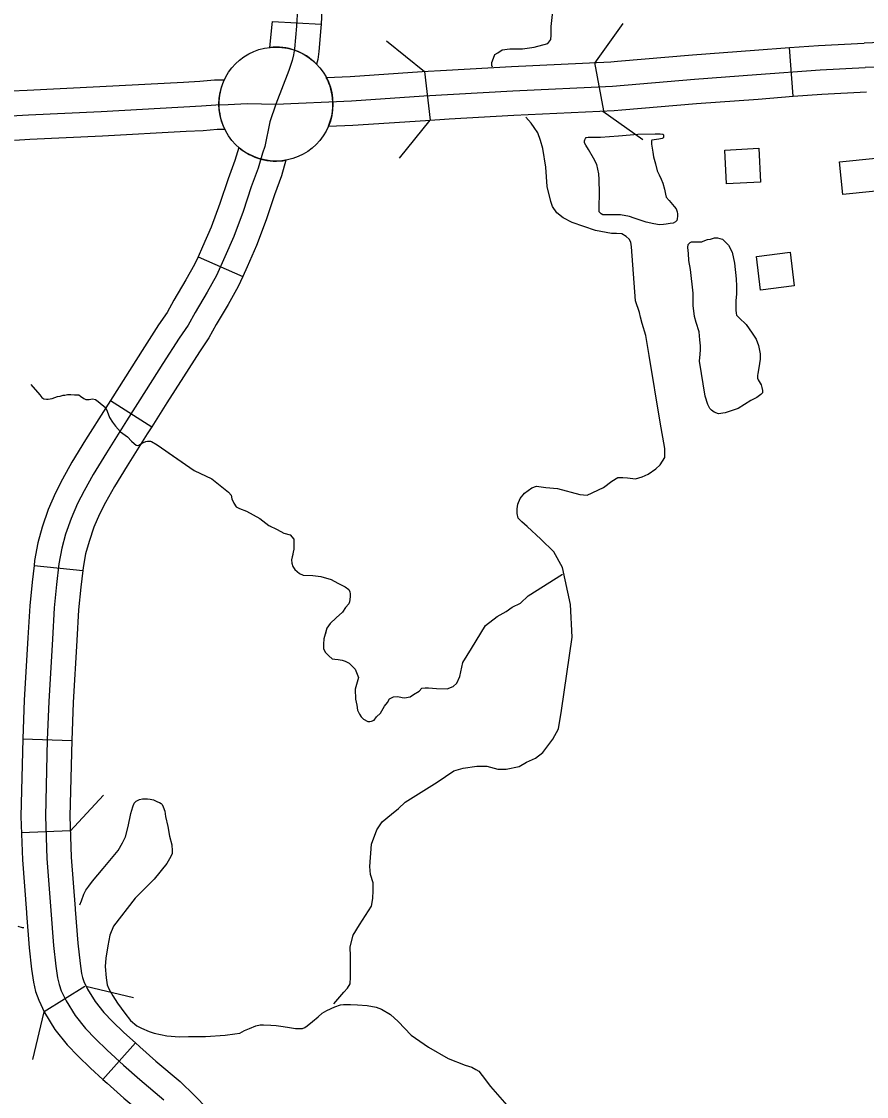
# Model space of a CAD drawing. Extents: x 1084508 to 1142749, y 1057638 to 1093403.
# Drawn here: x 1133338 to 1134152, y 1073592 to 1074627 of the extents above; entities that cross this region are included whole.
import ezdxf

# ---------------------------------------------------------------- set-up
doc = ezdxf.new("R2010")
doc.units = 0
for name, color, linetype in [('Level 24', 7, 'Continuous'), ('Level 31', 7, 'Continuous'), ('Level 32', 7, 'Continuous'), ('Level 35', 7, 'Continuous'), ('Level 38', 7, 'Continuous'), ('Level 43', 7, 'Continuous'), ('Level 56', 7, 'Continuous')]:
    doc.layers.add(name, color=color, linetype=linetype)

msp = doc.modelspace()

# ---------------------------------------------------------------- linework, layer by layer
at = {"layer": 'Level 24'}
msp.add_circle((1133583.3, 1074547.7), 54.9, dxfattribs=at)
at = {"layer": 'Level 31'}
for q in [(1133626.9, 1074624.8), (1133579.9, 1074627.2)]:
    msp.add_line((1133579.9, 1074627.2), q, dxfattribs=at)
for points in [[(1133621.1, 1074792.9), (1133623.6, 1074748.4), (1133626.8, 1074686.8), (1133628.1, 1074661), (1133627.6, 1074638.5), (1133626.9, 1074624.8)], [(1133604.1, 1074639.4), (1133603.2, 1074622.7), (1133601.2, 1074601), (1133600.4, 1074595.2), (1133598.9, 1074589.6), (1133595.8, 1074580.1), (1133583.3, 1074547.7)], [(1133577.6, 1074602.3), (1133579.8, 1074624.4), (1133579.9, 1074627.2)], [(1133626.9, 1074624.8), (1133626.7, 1074621), (1133624.6, 1074598.4), (1133623.6, 1074590.7), (1133622.4, 1074586.3)], [(1133533.5, 1074570.8), (1133524.2, 1074570.6), (1133510.1, 1074569.3), (1133494.5, 1074568.5)], [(1133494.5, 1074568.5), (1133413.9, 1074564.2), (1133344, 1074560.9), (1133328.9, 1074560)], [(1132668.3, 1074500.4), (1132718.5, 1074503.1), (1132754.6, 1074505.1), (1132792.1, 1074507.3), (1132850.4, 1074510.9), (1132937, 1074514.8), (1133048.3, 1074520.6), (1133165, 1074527.2), (1133282.7, 1074533.8), (1133345.2, 1074537.4), (1133415.1, 1074540.7), (1133511.7, 1074545.9), (1133525.5, 1074547.1), (1133537.5, 1074547.4), (1133555.5, 1074548.4), (1133583.3, 1074547.7)], [(1133331.6, 1074513), (1133346.5, 1074513.9), (1133416.3, 1074517.2), (1133497, 1074521.5)], [(1133497, 1074521.5), (1133513.4, 1074522.4), (1133526.9, 1074523.5), (1133533.9, 1074523.7)]]:
    msp.add_lwpolyline(points, dxfattribs=at)
for start, end in [(44.6616, 95.9398), (155.0466, 205.8125)]:
    msp.add_arc((1133583.3, 1074547.7), 54.9, start, end, dxfattribs=at)
at = {"layer": 'Level 32'}
for p, q in [((1134081.3, 1074555.2), (1134077.7, 1074602.1)), ((1133890.2, 1074587.8), (1133898.6, 1074541.1)), ((1133726.3, 1074579.2), (1133731.7, 1074532.3)), ((1133508.4, 1074400.8), (1133551.4, 1074381.6)), ((1133424, 1074262.3), (1133463.8, 1074237)), ((1133350.5, 1074103.5), (1133397.3, 1074098.7)), ((1133339.7, 1073936.7), (1133386.7, 1073934.9)), ((1133385.4, 1073848.1), (1133338.4, 1073845.9)), ((1133399.5, 1073698.2), (1133360.2, 1073673.7)), ((1133416.7, 1073608.7), (1133448.2, 1073643.7))]:
    msp.add_line(p, q, dxfattribs=at)
for points in [[(1135575.7, 1074647.2), (1135509.4, 1074643.7), (1135440.9, 1074640.2), (1135364.3, 1074635.8), (1135266.3, 1074631.2), (1135122.3, 1074624.4), (1134948.4, 1074617.2), (1134894.4, 1074615.1), (1134827.7, 1074612.5), (1134780.9, 1074610.8), (1134734.9, 1074610.5), (1134687.9, 1074611.3), (1134639.9, 1074613.6), (1134601.9, 1074616.1), (1134568.9, 1074616.4), (1134527, 1074614.6), (1134478, 1074612.1), (1134422.8, 1074607.9), (1134383.9, 1074603.7), (1134293.2, 1074595.8), (1134159.4, 1074583.3), (1134150.8, 1074582.9)], [(1134249.7, 1074615.4), (1134157.8, 1074606.8), (1134149.6, 1074606.4)], [(1133912.3, 1074589.1), (1133984.5, 1074595.2), (1134044.2, 1074599.6), (1134077.7, 1074602.1)], [(1134077.7, 1074602.1), (1134105.8, 1074604.2), (1134149.6, 1074606.4)], [(1133583.3, 1074547.7), (1133656.1, 1074550.9), (1133725.8, 1074555.5), (1133811.3, 1074560.4), (1133907.3, 1074565.1), (1133986.4, 1074571.7), (1134046, 1074576.1), (1134107.3, 1074580.7), (1134150.8, 1074582.9)], [(1133631.9, 1074573.4), (1133654.8, 1074574.4), (1133724.3, 1074579), (1133747.5, 1074580.4)], [(1133747.5, 1074580.4), (1133810, 1074583.9), (1133905.7, 1074588.5), (1133912.3, 1074589.1)], [(1134081.3, 1074555.2), (1134108.8, 1074557.2), (1134151.9, 1074559.4)], [(1133916.3, 1074542.2), (1133988.2, 1074548.3), (1134047.7, 1074552.6), (1134081.3, 1074555.2)], [(1133583.3, 1074547.7), (1133577.4, 1074530.7), (1133572.7, 1074507), (1133570.5, 1074500.5), (1133566.2, 1074486.1), (1133559.6, 1074468), (1133551.7, 1074444.2), (1133542.8, 1074420.3), (1133534.1, 1074400.7), (1133526.1, 1074382.8), (1133517, 1074366.7), (1133505.5, 1074347.1), (1133498.7, 1074334.9), (1133490.1, 1074322.2), (1133474.5, 1074297.8), (1133458.5, 1074272.6), (1133439.6, 1074242.8), (1133420.1, 1074212), (1133407.4, 1074191.2), (1133398.7, 1074175.3), (1133392.3, 1074163.2), (1133386.1, 1074148.8), (1133380.9, 1074133.6), (1133377.2, 1074120), (1133374.3, 1074104.9), (1133372.2, 1074085), (1133369.9, 1074062.7), (1133368.1, 1074032.5), (1133364.6, 1073972.6), (1133363.2, 1073935.6), (1133361.4, 1073862.1), (1133362.8, 1073821.3), (1133366.6, 1073771.3), (1133369.2, 1073737.5), (1133371.5, 1073717.6), (1133372.9, 1073706.5), (1133374.5, 1073700), (1133376.7, 1073693.9), (1133381.3, 1073684.3), (1133390, 1073670.2), (1133399.9, 1073657.5), (1133409.5, 1073647.7), (1133420.8, 1073636.7), (1133436.6, 1073622.4), (1133452.3, 1073608.5), (1133475.5, 1073589)], [(1133750.1, 1074533.4), (1133812.5, 1074536.9), (1133908.9, 1074541.6), (1133916.3, 1074542.2)], [(1133634, 1074526.4), (1133657.4, 1074527.4), (1133727.2, 1074532), (1133750.1, 1074533.4)], [(1133547.6, 1074506), (1133543.8, 1074493.4), (1133537.4, 1074475.7), (1133529.5, 1074452), (1133521, 1074429.2), (1133512.6, 1074410.3), (1133508.4, 1074400.8)], [(1133593, 1074493.6), (1133588.6, 1074478.7), (1133581.9, 1074460.2), (1133573.9, 1074436.3), (1133564.7, 1074411.4), (1133555.6, 1074391.1), (1133551.4, 1074381.6)], [(1133508.4, 1074400.8), (1133505.1, 1074393.4), (1133496.6, 1074378.4), (1133485, 1074358.8), (1133478.6, 1074347.2), (1133470.4, 1074335.2), (1133454.7, 1074310.4), (1133438.6, 1074285.2), (1133424, 1074262.3)], [(1133551.4, 1074381.6), (1133547.1, 1074372.1), (1133537.4, 1074354.9), (1133525.9, 1074335.4), (1133518.7, 1074322.5), (1133509.7, 1074309.3), (1133494.4, 1074285.2), (1133478.3, 1074260), (1133463.8, 1074237)], [(1133424, 1074262.3), (1133419.7, 1074255.4), (1133400.1, 1074224.4), (1133387, 1074203), (1133377.9, 1074186.5), (1133371, 1074173.4), (1133364.1, 1074157.3), (1133358.4, 1074140.5), (1133354.2, 1074125.4), (1133350.9, 1074108.3), (1133350.5, 1074103.5)], [(1133463.8, 1074237), (1133459.5, 1074230.2), (1133440.1, 1074199.5), (1133427.8, 1074179.4), (1133419.4, 1074164.1), (1133413.5, 1074153), (1133408.1, 1074140.4), (1133403.5, 1074126.7), (1133400.1, 1074114.6), (1133397.6, 1074101.5), (1133397.3, 1074098.7)], [(1133350.5, 1074103.5), (1133348.8, 1074087.4), (1133346.4, 1074064.6), (1133344.6, 1074033.9), (1133341, 1073973.7), (1133339.7, 1073936.7)], [(1133397.3, 1074098.7), (1133395.6, 1074082.6), (1133393.4, 1074060.8), (1133391.6, 1074031.1), (1133388.1, 1073971.5), (1133386.7, 1073934.9)], [(1133339.7, 1073936.7), (1133339.7, 1073936.4), (1133337.8, 1073861.9), (1133339.3, 1073820), (1133343.1, 1073769.5), (1133343.2, 1073768.4)], [(1133386.7, 1073934.9), (1133386.7, 1073934.9), (1133384.9, 1073862.2), (1133386.3, 1073822.6), (1133390.1, 1073773.1), (1133390.2, 1073772.1)], [(1133343.2, 1073768.4), (1133345.8, 1073735.3), (1133348.1, 1073714.7), (1133349.8, 1073702.2), (1133351.9, 1073693.2), (1133355, 1073684.8), (1133360.5, 1073673.1), (1133370.6, 1073656.7), (1133382.2, 1073641.9), (1133392.9, 1073631), (1133404.7, 1073619.5), (1133416.7, 1073608.7)], [(1133390.2, 1073772.1), (1133392.7, 1073739.8), (1133394.9, 1073720.4), (1133396.1, 1073710.7), (1133397.1, 1073706.8), (1133398.4, 1073703), (1133402, 1073695.6), (1133409.3, 1073683.7), (1133417.6, 1073673), (1133426.1, 1073664.4), (1133436.9, 1073653.9), (1133448.2, 1073643.7)], [(1133448.2, 1073643.7), (1133452.4, 1073640), (1133467.7, 1073626.3), (1133491.2, 1073606.5), (1133505.1, 1073593.2), (1133517.3, 1073580.7), (1133529.6, 1073565.3), (1133541.2, 1073550.7), (1133551.6, 1073533.5), (1133560.1, 1073516.9), (1133562.1, 1073512.5)], [(1133416.7, 1073608.7), (1133420.9, 1073604.9), (1133436.8, 1073590.7), (1133459.7, 1073571.5), (1133472, 1073559.7), (1133482, 1073549.5), (1133492.7, 1073536), (1133502.4, 1073523.7), (1133510.5, 1073510.5), (1133517.6, 1073496.5), (1133519.1, 1073493.2)]]:
    msp.add_lwpolyline(points, dxfattribs=at)
for start, end in [(337.1979, 27.952), (229.3549, 280.1239)]:
    msp.add_arc((1133583.3, 1074547.7), 54.9, start, end, dxfattribs=at)
at = {"layer": 'Level 35'}
for points in [[(1133792, 1074583.4), (1133791.2, 1074585), (1133791.2, 1074587.6), (1133792.7, 1074591.9), (1133794.2, 1074595.3), (1133796.9, 1074597.2), (1133801.1, 1074599.9), (1133808.7, 1074601), (1133820.9, 1074601), (1133832, 1074602.6), (1133845, 1074606), (1133848.1, 1074609.8), (1133848.5, 1074614), (1133848.5, 1074622.4), (1133851.1, 1074648.8)], [(1133929.4, 1074358.2), (1133925.6, 1074410.2), (1133925.2, 1074414.8), (1133923.3, 1074417.5), (1133920.6, 1074420.2), (1133916.4, 1074422.9), (1133911.1, 1074423.2), (1133906.5, 1074423.2), (1133890.9, 1074425.9), (1133868.7, 1074433.6), (1133859.9, 1074438.2), (1133853.8, 1074443.1), (1133849.6, 1074449.2), (1133848.1, 1074453.8), (1133844.6, 1074468.4), (1133843.1, 1074487.1), (1133840.4, 1074505.1), (1133838.1, 1074512.7), (1133835.5, 1074520), (1133832, 1074525.3), (1133829, 1074529.5), (1133824, 1074535.1)], [(1133639.1, 1073681.5), (1133648.7, 1073692.6), (1133652.3, 1073696.6), (1133654.8, 1073700.6), (1133655.3, 1073707.2), (1133655.3, 1073712.2), (1133655.3, 1073719.3), (1133655.3, 1073726.9), (1133654.8, 1073736.4), (1133657.8, 1073747.5), (1133663.8, 1073757.6), (1133675.4, 1073775.3), (1133676.5, 1073782.8), (1133677, 1073790.4), (1133677, 1073798), (1133674.4, 1073806), (1133673.9, 1073813.6), (1133675.4, 1073835.3), (1133680.5, 1073848.9), (1133685.5, 1073856.5), (1133694.6, 1073864), (1133701.2, 1073869.6), (1133707.7, 1073875.6), (1133738.5, 1073894.8), (1133754.6, 1073905.9), (1133763.7, 1073908.4), (1133776.8, 1073910.4), (1133786.3, 1073910.4), (1133796.9, 1073907.4), (1133805, 1073907.4), (1133817.6, 1073909.9), (1133824.7, 1073914), (1133833.2, 1073918), (1133840.3, 1073923.5), (1133849.9, 1073936.1), (1133855.4, 1073946.2), (1133858.4, 1073963.9), (1133868.5, 1074034.5), (1133867, 1074065.8), (1133859.4, 1074101.6), (1133850.9, 1074116.7), (1133838.3, 1074128.8), (1133825.2, 1074140.9), (1133820.1, 1074145.4), (1133816.6, 1074149), (1133815.6, 1074153.5), (1133815.6, 1074158.1), (1133816.1, 1074162.6), (1133818.6, 1074168.1), (1133822.6, 1074173.2), (1133829.7, 1074178.2), (1133834.2, 1074179.7), (1133843.3, 1074178.7), (1133854.4, 1074177.7), (1133876.1, 1074171.7), (1133883.1, 1074171.2), (1133898.8, 1074178.7), (1133906.8, 1074184.8), (1133912.4, 1074188.3), (1133917.4, 1074188.3), (1133921.9, 1074187.8), (1133929.5, 1074186.8), (1133936.1, 1074188.8), (1133941.6, 1074191.3), (1133949.2, 1074196.4), (1133953.2, 1074200.4), (1133957.7, 1074207.5), (1133957.7, 1074216.1), (1133953.2, 1074241.3), (1133942.6, 1074305.8), (1133939.6, 1074325), (1133936.1, 1074336.6), (1133934.5, 1074342.6), (1133933.5, 1074347.2), (1133929.4, 1074358.2)], [(1133663, 1073995.7), (1133659.7, 1073984.4), (1133660.1, 1073974.6), (1133661.1, 1073969.1), (1133661.8, 1073964.2), (1133663.9, 1073960.4), (1133665.3, 1073957.9), (1133667.8, 1073955.5), (1133671.9, 1073953.4), (1133673.7, 1073953.4), (1133675.4, 1073953.7), (1133677.9, 1073954.4), (1133680.3, 1073957.9), (1133684.1, 1073961.4), (1133688, 1073968), (1133690.7, 1073971.5), (1133692.8, 1073975), (1133696.7, 1073977.1), (1133700.8, 1073977.4), (1133705, 1073976.4), (1133707.1, 1073976), (1133712.7, 1073977.1), (1133715.8, 1073979.2), (1133721.4, 1073982.3), (1133723.8, 1073985.4), (1133727, 1073985.8), (1133730.4, 1073985.8), (1133737.8, 1073985.1), (1133748.2, 1073984.7), (1133754.1, 1073986.8), (1133757.6, 1073990.3), (1133760.4, 1073996.6), (1133763.2, 1074010.2), (1133771.5, 1074023.4), (1133785.1, 1074045.7), (1133796.3, 1074054.4), (1133805, 1074059), (1133810.9, 1074063.2), (1133818.9, 1074067.3), (1133826.2, 1074074.3), (1133859.3, 1074095.2)], [(1133394.4, 1073776.7), (1133396, 1073780.5), (1133398.3, 1073786.9), (1133400.2, 1073790.7), (1133403.2, 1073794.7), (1133406.6, 1073799.4), (1133417, 1073811.7), (1133431.4, 1073828.9), (1133435.7, 1073836.4), (1133438.4, 1073842.1), (1133441, 1073852.3), (1133443.5, 1073864.8), (1133445.7, 1073871), (1133446.9, 1073874.6), (1133448.8, 1073876.7), (1133452, 1073878.2), (1133454.8, 1073878.9), (1133457.1, 1073878.9), (1133459.7, 1073878.9), (1133462.2, 1073878.4), (1133465.6, 1073877.8), (1133469.2, 1073875.9), (1133471.3, 1073875.3), (1133472.8, 1073874.4), (1133473.7, 1073873.3), (1133474.7, 1073871), (1133476.4, 1073867), (1133477.1, 1073861.9), (1133479.2, 1073852.1), (1133480.9, 1073842.8), (1133483.2, 1073834.5), (1133483.6, 1073828.7), (1133483.4, 1073826), (1133482.2, 1073823.2), (1133478.3, 1073816.6), (1133466, 1073801.3), (1133447.8, 1073783.3), (1133427, 1073756.3), (1133423.4, 1073747.4), (1133421.5, 1073737.2), (1133419.5, 1073725.3), (1133419.1, 1073717.4), (1133420, 1073706.4)], [(1133334.9, 1073756.1), (1133339.1, 1073755), (1133340.7, 1073754.9)], [(1133420, 1073706.4), (1133421, 1073699.8), (1133422.5, 1073696), (1133426.3, 1073689.2), (1133430.8, 1073682), (1133438, 1073672.4), (1133443.3, 1073665.4), (1133449.5, 1073660.3), (1133453.9, 1073657.9), (1133461.4, 1073654.8), (1133466, 1073653.3), (1133478.3, 1073650.7), (1133490.4, 1073649.7), (1133499.3, 1073649.9), (1133515.7, 1073649.9), (1133534.6, 1073651.2), (1133543.9, 1073652.4), (1133548.6, 1073653.1), (1133553, 1073655.6), (1133557.9, 1073657.7), (1133564.1, 1073660.1), (1133568.3, 1073661.1), (1133571.5, 1073661.3), (1133578.3, 1073660.9), (1133583.6, 1073660.7), (1133590.4, 1073659.6), (1133596.3, 1073658.6), (1133602.1, 1073657.7), (1133604.4, 1073657.5), (1133606.9, 1073657.7), (1133608.8, 1073657.7), (1133611.2, 1073658.6), (1133613.5, 1073660.1), (1133618.6, 1073664.3), (1133623.9, 1073668.8), (1133627.9, 1073672.4), (1133632.4, 1073674.9), (1133640, 1073678.6), (1133645.4, 1073680.3), (1133648.5, 1073680.7), (1133655.1, 1073680.7), (1133661.9, 1073680.3), (1133671.2, 1073679.8), (1133679.9, 1073678.1), (1133685, 1073676.2), (1133693.7, 1073671.1), (1133701, 1073664.5), (1133713.7, 1073651.4), (1133730.2, 1073639.7), (1133749.1, 1073628.8)], [(1133749.1, 1073628.8), (1133765.7, 1073622.3), (1133771.8, 1073620.4), (1133775.9, 1073618.2), (1133778.6, 1073616.5), (1133781.8, 1073612.3), (1133789.9, 1073601.7), (1133805.8, 1073584)]]:
    msp.add_lwpolyline(points, dxfattribs=at)
for points in [[(1133946.8, 1074496.9), (1133948.9, 1074490.3), (1133950.5, 1074483.5), (1133952.4, 1074479.5), (1133954.3, 1074475.4), (1133955.7, 1074471.7), (1133957.4, 1074465.8), (1133958.3, 1074461.1), (1133959.2, 1074458.2), (1133961.8, 1074454.9), (1133966.8, 1074449), (1133968.7, 1074446.9), (1133969.8, 1074444.1), (1133970.1, 1074442.2), (1133970.1, 1074439.8), (1133969.8, 1074437.2), (1133969.4, 1074435.6), (1133968, 1074434.2), (1133965.8, 1074433), (1133963, 1074432.8), (1133959, 1074432.1), (1133956.4, 1074431.8), (1133952.6, 1074431.6), (1133947.2, 1074432.3), (1133939.9, 1074433.9), (1133928.4, 1074437.9), (1133923.9, 1074439.4), (1133915, 1074441.2), (1133908.8, 1074441.2), (1133901.8, 1074441), (1133898.2, 1074441.2), (1133896.6, 1074442.2), (1133895.6, 1074442.9), (1133894.7, 1074444.1), (1133894.5, 1074445.7), (1133894.5, 1074448.6), (1133894.9, 1074461.8), (1133894.7, 1074475), (1133894.2, 1074480.6), (1133892.3, 1074489.4), (1133889, 1074495.7), (1133884.3, 1074504), (1133881.7, 1074508.2), (1133880.3, 1074510.3), (1133880.3, 1074512.2), (1133880.6, 1074513.4), (1133881.3, 1074514.6), (1133882, 1074515.5), (1133883.9, 1074515.8), (1133886.9, 1074516), (1133895.9, 1074515.8), (1133913.3, 1074517.2), (1133931.9, 1074518.8), (1133948.6, 1074519.1), (1133951.2, 1074519.1), (1133953.4, 1074519.1), (1133955.5, 1074518.7), (1133955.9, 1074518.7), (1133956.1, 1074518.5), (1133956.4, 1074518), (1133956.6, 1074517.1), (1133956.5, 1074515.6), (1133956.3, 1074515.2), (1133956, 1074515), (1133955.2, 1074514.7), (1133951.9, 1074513.9), (1133947.5, 1074513.2), (1133945.3, 1074512.9), (1133945.1, 1074512.2), (1133944.9, 1074510.8), (1133944.9, 1074509.2), (1133946.3, 1074501.4)], [(1134026.4, 1074379.5), (1134026.8, 1074372.4), (1134026.8, 1074364.9), (1134026, 1074358.2), (1134026, 1074353), (1134026, 1074351.2), (1134026, 1074349.3), (1134026.4, 1074346.3), (1134026.8, 1074344.5), (1134029.4, 1074341.9), (1134036.1, 1074335.5), (1134041.7, 1074327.3), (1134045.8, 1074321.4), (1134048, 1074315.4), (1134049.5, 1074307.2), (1134049.5, 1074302), (1134048.4, 1074293.8), (1134047.2, 1074288.2), (1134046.9, 1074286.4), (1134046.9, 1074284.9), (1134046.9, 1074283.8), (1134047.6, 1074282.3), (1134050.6, 1074277.4), (1134051.3, 1074274.8), (1134051.7, 1074271.9), (1134051.7, 1074269.6), (1134050.2, 1074268.1), (1134046.5, 1074265.2), (1134040.5, 1074262.2), (1134028.3, 1074254.7), (1134016, 1074250.3), (1134009.3, 1074249.5), (1134005.2, 1074251), (1134002.6, 1074252.9), (1134001.1, 1074254.7), (1133999.3, 1074258.5), (1133996.7, 1074266.6), (1133991.1, 1074300.2), (1133991.8, 1074306.9), (1133992.2, 1074311), (1133992.2, 1074315), (1133991.4, 1074320.6), (1133990.7, 1074328.5), (1133988.1, 1074337.4), (1133986.2, 1074343.3), (1133985.1, 1074353.8), (1133985.1, 1074365.7), (1133982.5, 1074388.4), (1133981, 1074397), (1133980.7, 1074404), (1133979.9, 1074409.6), (1133980.3, 1074412.6), (1133982.1, 1074414.5), (1133983.6, 1074415.2), (1133986.6, 1074415.2), (1133988.5, 1074415.2), (1133990.3, 1074415.2), (1133993.3, 1074415.2), (1133994.8, 1074415.6), (1133998.9, 1074417.4), (1134001.9, 1074417.8), (1134005.6, 1074418.9), (1134008.6, 1074418.9), (1134010.8, 1074418.2), (1134013.4, 1074417.8), (1134015.2, 1074415.6), (1134019, 1074411.9), (1134022.6, 1074405.1), (1134024.9, 1074394.7)]]:
    msp.add_lwpolyline(points, close=True, dxfattribs=at)
at = {"layer": 'Level 38'}
for points in [[(1133890.5, 1074587.1), (1133917.8, 1074625.4)], [(1133689.8, 1074608.6), (1133726.5, 1074579.1)], [(1133936.6, 1074513.3), (1133898.2, 1074540.7)], [(1133731.6, 1074532.3), (1133702.1, 1074495.6)], [(1133417.4, 1073882.3), (1133385.4, 1073847.7)], [(1133400.3, 1073698.4), (1133446.1, 1073687.5)], [(1133349.4, 1073627.9), (1133360.2, 1073673.7)]]:
    msp.add_lwpolyline(points, dxfattribs=at)
at = {"layer": 'Level 43'}
for points in [[(1133347.3, 1074277.6), (1133356.2, 1074267.9), (1133357.9, 1074265.1), (1133359.9, 1074263.9), (1133362.4, 1074263.6), (1133364.1, 1074263.6), (1133367.8, 1074264.4), (1133373, 1074266.1), (1133375.7, 1074266.6), (1133378.4, 1074267.6), (1133380.1, 1074267.6), (1133382.6, 1074268.1), (1133385.8, 1074268.1), (1133389.3, 1074267.9), (1133393.5, 1074267.9), (1133395.2, 1074266.4), (1133398.4, 1074264.1), (1133400.4, 1074263.2), (1133401.1, 1074263.2)], [(1133356.2, 1074267.9), (1133357.9, 1074265.1), (1133359.9, 1074263.9), (1133362.4, 1074263.6), (1133364.1, 1074263.6), (1133367.8, 1074264.4), (1133373, 1074266.1), (1133375.7, 1074266.6), (1133378.4, 1074267.6), (1133380.1, 1074267.6), (1133382.6, 1074268.1), (1133385.8, 1074268.1), (1133389.3, 1074267.9), (1133393.5, 1074267.9), (1133395.2, 1074266.4), (1133398.4, 1074264.1), (1133400.4, 1074263.2), (1133403.4, 1074263.2), (1133406.8, 1074263.9), (1133409.5, 1074263.2), (1133412.3, 1074261.4), (1133415.9, 1074258.2), (1133419.6, 1074254.9), (1133421, 1074252), (1133423.2, 1074246), (1133425.9, 1074241.4), (1133429, 1074237.5), (1133433.6, 1074232.3), (1133440.4, 1074227.2), (1133444.2, 1074223.1), (1133446.9, 1074221), (1133448.7, 1074219.4), (1133449.8, 1074219.1), (1133451.4, 1074219.2), (1133453.8, 1074220.8), (1133456, 1074221.9), (1133458.1, 1074222.9), (1133459.6, 1074223.2), (1133462.5, 1074223.1), (1133463.6, 1074222.9), (1133469, 1074219.7), (1133504.6, 1074194.9), (1133521.5, 1074186.9), (1133537.7, 1074174.2), (1133540.4, 1074171.1), (1133540.8, 1074167.6), (1133542.7, 1074163.4), (1133545, 1074159.9), (1133548.4, 1074158.4), (1133555, 1074155.7), (1133561.5, 1074152.2), (1133568, 1074148.8), (1133576.5, 1074141.9), (1133584.6, 1074138), (1133591.1, 1074134.5), (1133596.9, 1074133), (1133600.7, 1074128.8), (1133600.7, 1074127.6), (1133600.7, 1074124.5), (1133600.7, 1074119.2), (1133598.4, 1074108.8), (1133598.8, 1074105.7), (1133599.6, 1074102.6), (1133601.5, 1074099.5), (1133606.1, 1074095.7), (1133609.6, 1074094.1), (1133618.8, 1074093.8), (1133626.5, 1074093), (1133636.5, 1074089.9), (1133643, 1074086.5), (1133649.9, 1074083), (1133653.4, 1074080.3), (1133654.5, 1074078), (1133654.9, 1074076.1), (1133654.9, 1074073.4), (1133654.1, 1074068.4), (1133653.4, 1074066.4), (1133650.3, 1074063), (1133647.6, 1074058.4), (1133641.5, 1074053), (1133635.7, 1074047.6), (1133632.2, 1074043), (1133629.5, 1074033), (1133629.2, 1074027.6), (1133629.2, 1074023.4), (1133630.7, 1074019.9), (1133634.2, 1074016.4), (1133637.6, 1074013.7), (1133639.9, 1074013.4), (1133643.4, 1074013), (1133647.2, 1074012.2), (1133649.9, 1074011.4), (1133653.8, 1074009.5), (1133656.1, 1074007.2), (1133659.5, 1074003.7), (1133663, 1073995.7)], [(1133401.1, 1074263.2), (1133403.4, 1074263.2), (1133406.8, 1074263.9), (1133409.5, 1074263.2), (1133412.3, 1074261.4), (1133419.5, 1074255.1)], [(1133479.6, 1074212.3), (1133504.6, 1074194.9), (1133521.5, 1074186.9), (1133537.7, 1074174.2), (1133540.4, 1074171.1), (1133540.8, 1074167.6), (1133542.7, 1074163.4), (1133545, 1074159.9), (1133548.4, 1074158.4), (1133555, 1074155.7), (1133561.5, 1074152.2), (1133568, 1074148.8), (1133576.5, 1074141.9), (1133578, 1074141.2)], [(1133599.5, 1074113.9), (1133598.4, 1074108.8), (1133598.8, 1074105.7), (1133599.6, 1074102.6), (1133601.5, 1074099.5), (1133606.1, 1074095.7), (1133609.6, 1074094.1), (1133618.8, 1074093.8), (1133626.5, 1074093), (1133636.5, 1074089.9), (1133643, 1074086.5), (1133649.9, 1074083), (1133653.4, 1074080.3), (1133654.5, 1074078), (1133654.9, 1074076.1), (1133654.9, 1074073.4), (1133654.1, 1074068.4), (1133653.4, 1074066.4), (1133650.3, 1074063), (1133647.6, 1074058.4), (1133641.5, 1074053), (1133635.7, 1074047.6), (1133632.2, 1074043), (1133630.6, 1074036.9)], [(1133651.8, 1074010.5), (1133653.8, 1074009.5), (1133656.1, 1074007.2), (1133659.5, 1074003.7), (1133663, 1073995.7)]]:
    msp.add_lwpolyline(points, dxfattribs=at)
at = {"layer": 'Level 56'}
for points in [[(1134017.3, 1074470.8), (1134015.5, 1074503.4), (1134048.2, 1074505.2), (1134050, 1074472.6)], [(1134129.1, 1074460.7), (1134126, 1074492), (1134262.6, 1074505.8), (1134265.7, 1074474.6)], [(1134049.9, 1074368.6), (1134045.9, 1074401), (1134078.4, 1074405.1), (1134082.4, 1074372.6)]]:
    msp.add_lwpolyline(points, close=True, dxfattribs=at)

doc.saveas('drawing.dxf')
